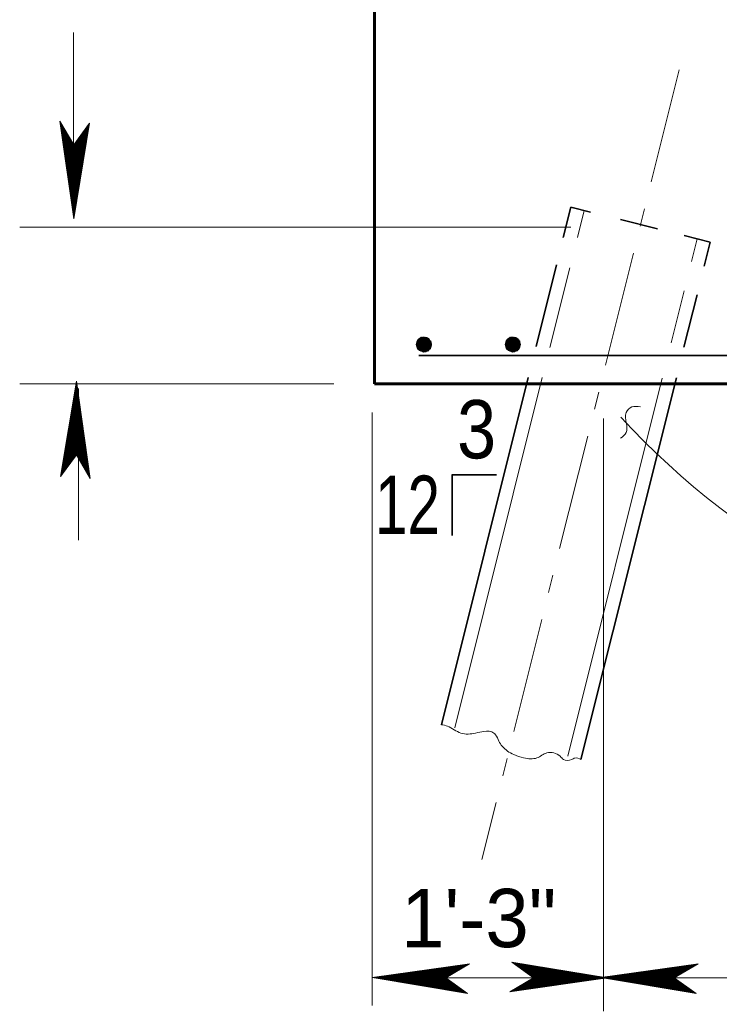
# Model space of a CAD drawing. Extents: x 144 to 252, y 360 to 425.
# Drawn here: x 186.82 to 190.75, y 366.21 to 371.79 of the extents above; entities that cross this region are included whole.
import ezdxf
from ezdxf.enums import TextEntityAlignment as Align

# ---------------------------------------------------------------- set-up
doc = ezdxf.new("R2010")
doc.units = 0
doc.header["$LTSCALE"] = 0.13
doc.linetypes.add('DOT_DASHED', pattern=[7.7, 5, -1.2, 0.3, -1.2])
for name, color, linetype, lineweight in [('1', 7, 'Continuous', 40), ('16', 7, 'Continuous', 13), ('3', 7, 'Continuous', 13), ('4', 7, 'Continuous', 35), ('5', 7, 'Continuous', 35)]:
    doc.layers.add(name, color=color, linetype=linetype, lineweight=lineweight)

msp = doc.modelspace()

# ---------------------------------------------------------------- linework, layer by layer
at = {"layer": '1'}
for p, q in [((189.0613, 369.9882), (189.0588, 369.9432)), ((189.0638, 369.9882), (189.0613, 369.9432)), ((189.0613, 369.9882), (189.1213, 369.9782)), ((189.0613, 369.9857), (189.1213, 369.9757)), ((189.0613, 369.9832), (189.1213, 369.9707)), ((189.0638, 369.9932), (189.1213, 369.9832)), ((189.0663, 369.9882), (189.0638, 369.9432)), ((189.0688, 369.9882), (189.0663, 369.9432)), ((189.0713, 369.9882), (189.0688, 369.9432)), ((189.0763, 369.9882), (189.0738, 369.9432)), ((189.0788, 369.9882), (189.0763, 369.9432)), ((189.0813, 369.9882), (189.0788, 369.9432)), ((189.0838, 369.9882), (189.0813, 369.9432)), ((189.0863, 369.9882), (189.0838, 369.9432)), ((189.0888, 369.9882), (189.0863, 369.9432)), ((189.0913, 369.9882), (189.0888, 369.9432)), ((189.0963, 369.9857), (189.0913, 369.9407)), ((189.1013, 369.9857), (189.0963, 369.9407)), ((189.1038, 369.9857), (189.1013, 369.9407)), ((189.1038, 369.9857), (189.1013, 369.9407)), ((189.1063, 369.9857), (189.1038, 369.9407)), ((189.1088, 369.9857), (189.1063, 369.9407)), ((189.1113, 369.9857), (189.1088, 369.9407)), ((189.1138, 369.9857), (189.1113, 369.9407)), ((189.1163, 369.9857), (189.1138, 369.9407)), ((189.1188, 369.9857), (189.1163, 369.9407)), ((189.1238, 369.9857), (189.1213, 369.9407)), ((189.5613, 369.9882), (189.5588, 369.9432)), ((189.5638, 369.9882), (189.5613, 369.9432)), ((189.5613, 369.9882), (189.6213, 369.9782)), ((189.5613, 369.9857), (189.6213, 369.9757)), ((189.5613, 369.9832), (189.6213, 369.9707)), ((189.5638, 369.9932), (189.6213, 369.9832)), ((189.5663, 369.9882), (189.5638, 369.9432)), ((189.5688, 369.9882), (189.5663, 369.9432)), ((189.5713, 369.9882), (189.5688, 369.9432)), ((189.5763, 369.9882), (189.5738, 369.9432)), ((189.5788, 369.9882), (189.5763, 369.9432)), ((189.5813, 369.9882), (189.5788, 369.9432)), ((189.5838, 369.9882), (189.5813, 369.9432)), ((189.5863, 369.9882), (189.5838, 369.9432)), ((189.5888, 369.9882), (189.5863, 369.9432)), ((189.5913, 369.9882), (189.5888, 369.9432)), ((189.5963, 369.9857), (189.5913, 369.9407)), ((189.6013, 369.9857), (189.5963, 369.9407)), ((189.6038, 369.9857), (189.6013, 369.9407)), ((189.6038, 369.9857), (189.6013, 369.9407)), ((189.6063, 369.9857), (189.6038, 369.9407)), ((189.6088, 369.9857), (189.6063, 369.9407)), ((189.6113, 369.9857), (189.6088, 369.9407)), ((189.6138, 369.9857), (189.6113, 369.9407)), ((189.6163, 369.9857), (189.6138, 369.9407)), ((189.6188, 369.9857), (189.6163, 369.9407)), ((189.6238, 369.9857), (189.6213, 369.9407)), ((189.0538, 369.9457), (189.1138, 369.9357)), ((189.0563, 369.9607), (189.1163, 369.9482)), ((189.0563, 369.9532), (189.1163, 369.9432)), ((189.0563, 369.9507), (189.1138, 369.9407)), ((189.0563, 369.9482), (189.1138, 369.9382)), ((189.0588, 369.9732), (189.1188, 369.9632)), ((189.0588, 369.9707), (189.1188, 369.9582)), ((189.0588, 369.9682), (189.1163, 369.9557)), ((189.0588, 369.9657), (189.1163, 369.9532)), ((189.0613, 369.9807), (189.1213, 369.9682)), ((189.0613, 369.9757), (189.1188, 369.9657)), ((189.5538, 369.9457), (189.6138, 369.9357)), ((189.5563, 369.9607), (189.6163, 369.9482)), ((189.5563, 369.9532), (189.6163, 369.9432)), ((189.5563, 369.9507), (189.6138, 369.9407)), ((189.5563, 369.9482), (189.6138, 369.9382)), ((189.5588, 369.9732), (189.6188, 369.9632)), ((189.5588, 369.9707), (189.6188, 369.9582)), ((189.5588, 369.9682), (189.6163, 369.9557)), ((189.5588, 369.9657), (189.6163, 369.9532)), ((189.5613, 369.9807), (189.6213, 369.9682)), ((189.5613, 369.9757), (189.6188, 369.9657))]:
    msp.add_line(p, q, dxfattribs=at)
at = {"layer": '1', "lineweight": 60}
msp.add_lwpolyline([(188.8108, 369.7427), (198.8108, 369.7427), (198.8108, 372.7427), (194.0608, 372.7427), (194.0608, 372.9927), (193.5608, 372.9927), (193.5608, 372.7427), (188.8108, 372.7427)], close=True, dxfattribs=at)
at = {"layer": '1'}
for points in [[(189.0488, 369.9632), (189.1263, 369.9732), (189.0563, 369.9882), (189.1263, 369.9557), (189.0538, 369.9432), (189.1138, 369.9332), (189.1138, 369.9957), (189.0863, 369.9257), (189.0938, 370.0032), (189.0638, 369.9332), (189.0738, 370.0032), (189.0988, 369.9257), (189.0513, 369.9782), (189.1238, 369.9832), (189.0738, 369.9282), (189.1063, 370.0007), (189.0563, 369.9882), (189.0538, 369.9432), (189.0863, 369.9257), (189.1138, 369.9332), (189.1263, 369.9557), (189.1238, 369.9832), (189.1063, 370.0007), (189.0863, 369.9682), (189.1213, 369.9407), (189.0638, 369.9332), (189.0863, 369.9682), (189.0538, 369.9832), (189.0838, 370.0032), (189.0863, 369.9707), (189.1113, 369.9332), (189.0513, 369.9707), (189.0913, 369.9807), (189.1138, 369.9957)], [(189.5488, 369.9632), (189.6263, 369.9732), (189.5563, 369.9882), (189.6263, 369.9557), (189.5538, 369.9432), (189.6138, 369.9332), (189.6138, 369.9957), (189.5863, 369.9257), (189.5938, 370.0032), (189.5638, 369.9332), (189.5738, 370.0032), (189.5988, 369.9257), (189.5513, 369.9782), (189.6238, 369.9832), (189.5738, 369.9282), (189.6063, 370.0007), (189.5563, 369.9882), (189.5538, 369.9432), (189.5863, 369.9257), (189.6138, 369.9332), (189.6263, 369.9557), (189.6238, 369.9832), (189.6063, 370.0007), (189.5863, 369.9682), (189.6213, 369.9407), (189.5638, 369.9332), (189.5863, 369.9682), (189.5538, 369.9832), (189.5838, 370.0032), (189.5863, 369.9707), (189.6113, 369.9332), (189.5513, 369.9707), (189.5913, 369.9807), (189.6138, 369.9957)]]:
    msp.add_lwpolyline(points, dxfattribs=at)
for centre in [(189.0888, 369.9647), (189.5888, 369.9647)]:
    msp.add_circle(centre, 0.0396, dxfattribs=at)
at = {"layer": '16', "lineweight": 35}
for p, q in [((189.2477, 369.2342), (189.2477, 368.8907)), ((189.4977, 369.2317), (189.2477, 369.2317))]:
    msp.add_line(p, q, dxfattribs=at)
at = {"layer": '16'}
msp.add_arc((193.5269, 372.63), 4.5326, 222.6931, 260.7963, dxfattribs=at)
msp.add_spline([(190.1943, 369.4367), (190.2264, 369.4688), (190.2264, 369.5812), (190.2585, 369.6132), (190.3067, 369.6132)], degree=3, dxfattribs=at)
at = {"layer": '3'}
for p, q in [((187.1185, 371.7183), (187.1185, 370.8653)), ((187.0418, 371.2205), (187.1196, 370.6717)), ((187.1197, 371.0869), (187.0418, 371.2205)), ((187.0453, 371.2145), (187.1202, 370.6862)), ((187.0473, 371.211), (187.1202, 370.697)), ((187.1196, 370.6717), (187.2088, 371.2094)), ((187.2088, 371.2094), (187.1197, 371.0869)), ((187.05, 371.2064), (187.1202, 370.7114)), ((187.0524, 371.2023), (187.1202, 370.7242)), ((187.0524, 371.2023), (187.1202, 370.7242)), ((187.0546, 371.1987), (187.1202, 370.7355)), ((187.0572, 371.1941), (187.1202, 370.7499)), ((187.0597, 371.19), (187.1202, 370.7627)), ((187.0622, 371.1856), (187.1202, 370.7764)), ((187.0648, 371.1812), (187.1202, 370.7903)), ((187.0673, 371.1769), (187.1202, 370.8035)), ((187.0699, 371.1724), (187.1202, 370.8174)), ((187.0722, 371.1684), (187.1202, 370.83)), ((187.0744, 371.1647), (187.1202, 370.8414)), ((187.0772, 371.1597), (187.1202, 370.8571)), ((187.0799, 371.1552), (187.1202, 370.8709)), ((187.1202, 370.6862), (187.2065, 371.2062)), ((187.1202, 370.697), (187.2042, 371.2029)), ((187.1202, 370.7114), (187.201, 371.1987)), ((187.1202, 370.7242), (187.1983, 371.1949)), ((187.1202, 370.7355), (187.1959, 371.1916)), ((187.1202, 370.7499), (187.1927, 371.1873)), ((187.1202, 370.7627), (187.19, 371.1836)), ((187.1202, 370.7764), (187.1871, 371.1795)), ((187.1202, 370.7903), (187.1841, 371.1754)), ((187.1202, 370.8035), (187.1813, 371.1715)), ((187.1202, 370.8174), (187.1782, 371.1674)), ((187.1202, 370.83), (187.1756, 371.1637)), ((187.1202, 370.8414), (187.1731, 371.1602)), ((187.1202, 370.8571), (187.1697, 371.1557)), ((187.0822, 371.1513), (187.1192, 370.8905)), ((187.0841, 371.1481), (187.1207, 370.8889)), ((187.0867, 371.1437), (187.1207, 370.9028)), ((187.0892, 371.1394), (187.1207, 370.916)), ((187.09, 371.1379), (187.1202, 370.9251)), ((187.0923, 371.134), (187.1202, 370.9371)), ((187.0949, 371.1296), (187.1202, 370.9509)), ((187.0977, 371.1246), (187.1202, 370.9666)), ((187.1002, 371.1205), (187.1202, 370.9792)), ((187.1027, 371.1162), (187.1202, 370.9924)), ((187.1049, 371.1124), (187.1202, 371.0044)), ((187.1076, 371.1078), (187.1202, 371.0189)), ((187.1102, 371.1033), (187.1202, 371.0327)), ((187.1125, 371.0992), (187.1202, 371.0454)), ((187.1202, 370.8709), (187.1668, 371.1516)), ((187.1202, 370.9251), (187.1551, 371.1356)), ((187.1202, 370.9371), (187.1525, 371.132)), ((187.1202, 370.9509), (187.1495, 371.1279)), ((187.1202, 370.9666), (187.1462, 371.1232)), ((187.1202, 370.9792), (187.1435, 371.1196)), ((187.1202, 370.9924), (187.1407, 371.1157)), ((187.1202, 371.0044), (187.138, 371.1121)), ((187.1202, 371.0189), (187.135, 371.1078)), ((187.1202, 371.0327), (187.132, 371.1037)), ((187.1202, 371.0454), (187.1292, 371.1)), ((187.1202, 371.0587), (187.1264, 371.0961)), ((187.1207, 370.8889), (187.1637, 371.1473)), ((187.1207, 370.9028), (187.1607, 371.1432)), ((187.1207, 370.916), (187.1578, 371.1393)), ((187.1156, 371.094), (187.1192, 371.0689)), ((187.1172, 371.0913), (187.1202, 371.0701)), ((187.1196, 371.0872), (187.1196, 370.6717)), ((187.1202, 371.0701), (187.124, 371.0927)), ((187.1202, 371.0802), (187.1217, 371.0897)), ((189.9157, 370.6248), (186.8167, 370.6248)), ((187.1353, 369.7589), (187.0461, 369.2212)), ((187.1353, 369.3435), (187.1353, 369.7589)), ((187.2131, 369.2102), (187.1353, 369.7589)), ((188.5817, 369.7427), (186.8167, 369.7427)), ((187.1347, 369.7445), (187.0484, 369.2245)), ((187.1347, 369.7337), (187.0507, 369.2278)), ((187.1347, 369.7192), (187.0539, 369.232)), ((187.1347, 369.7065), (187.0566, 369.2357)), ((187.2096, 369.2162), (187.1347, 369.7445)), ((187.2076, 369.2197), (187.1347, 369.7337)), ((187.2049, 369.2242), (187.1347, 369.7192)), ((187.2025, 369.2283), (187.1347, 369.7065)), ((187.2025, 369.2283), (187.1347, 369.7065)), ((187.1458, 369.7178), (187.1458, 368.8648)), ((187.1347, 369.6952), (187.059, 369.2391)), ((187.1347, 369.6807), (187.0622, 369.2433)), ((187.1347, 369.668), (187.0649, 369.2471)), ((187.1347, 369.6542), (187.0678, 369.2512)), ((187.2003, 369.232), (187.1347, 369.6952)), ((187.1977, 369.2366), (187.1347, 369.6807)), ((187.1952, 369.2407), (187.1347, 369.668)), ((187.1927, 369.2451), (187.1347, 369.6542)), ((187.1347, 369.6404), (187.0708, 369.2552)), ((187.1347, 369.6272), (187.0737, 369.2592)), ((187.1347, 369.6132), (187.0767, 369.2632)), ((187.1347, 369.6007), (187.0793, 369.267)), ((187.1902, 369.2495), (187.1347, 369.6404)), ((187.1877, 369.2537), (187.1347, 369.6272)), ((187.185, 369.2582), (187.1347, 369.6132)), ((187.1827, 369.2622), (187.1347, 369.6007)), ((187.1347, 369.5892), (187.0818, 369.2704)), ((187.1347, 369.5736), (187.0852, 369.275)), ((187.1347, 369.5598), (187.0882, 369.2791)), ((187.1342, 369.5417), (187.0913, 369.2833)), ((187.1708, 369.2826), (187.1342, 369.5417)), ((187.1805, 369.266), (187.1347, 369.5892)), ((187.1777, 369.271), (187.1347, 369.5736)), ((187.175, 369.2754), (187.1347, 369.5598)), ((187.1728, 369.2794), (187.1358, 369.5402)), ((188.7974, 366.2471), (188.7974, 369.5811)), ((190.098, 366.215), (190.098, 369.549)), ((187.1342, 369.5278), (187.0942, 369.2875)), ((187.1342, 369.5147), (187.0971, 369.2913)), ((187.1347, 369.5056), (187.0998, 369.2951)), ((187.1347, 369.4936), (187.1024, 369.2987)), ((187.1347, 369.4797), (187.1054, 369.3028)), ((187.1683, 369.287), (187.1342, 369.5278)), ((187.1658, 369.2912), (187.1342, 369.5147)), ((187.1649, 369.2928), (187.1347, 369.5056)), ((187.1627, 369.2967), (187.1347, 369.4936)), ((187.16, 369.3011), (187.1347, 369.4797)), ((187.1347, 369.4641), (187.1087, 369.3074)), ((187.1347, 369.4515), (187.1114, 369.3111)), ((187.1347, 369.4382), (187.1142, 369.315)), ((187.1347, 369.4262), (187.1169, 369.3186)), ((187.1572, 369.3061), (187.1347, 369.4641)), ((187.1548, 369.3102), (187.1347, 369.4515)), ((187.1522, 369.3144), (187.1347, 369.4382)), ((187.15, 369.3182), (187.1347, 369.4262)), ((187.1347, 369.4117), (187.1199, 369.3228)), ((187.1347, 369.3979), (187.1229, 369.327)), ((187.1347, 369.3852), (187.1257, 369.3307)), ((187.1347, 369.372), (187.1285, 369.3346)), ((187.1473, 369.3229), (187.1347, 369.4117)), ((187.1447, 369.3273), (187.1347, 369.3979)), ((187.1424, 369.3314), (187.1347, 369.3852)), ((187.0461, 369.2212), (187.1352, 369.3438)), ((187.1347, 369.3606), (187.1309, 369.338)), ((187.1347, 369.3504), (187.1332, 369.341)), ((187.1377, 369.3393), (187.1347, 369.3606)), ((187.1352, 369.3438), (187.2131, 369.2102)), ((187.1393, 369.3367), (187.1358, 369.3617)), ((189.3457, 366.4812), (188.797, 366.4035)), ((189.3397, 366.4778), (188.8114, 366.4028)), ((189.3363, 366.4758), (188.8222, 366.4028)), ((189.3317, 366.4731), (188.8367, 366.4028)), ((189.3276, 366.4707), (188.8494, 366.4028)), ((189.3276, 366.4707), (188.8494, 366.4028)), ((189.3239, 366.4685), (188.8607, 366.4028)), ((189.2122, 366.4033), (189.3457, 366.4812)), ((190.1208, 366.4021), (189.5832, 366.4913)), ((189.5832, 366.4913), (189.7057, 366.4022)), ((190.1064, 366.4027), (189.5864, 366.489)), ((190.0956, 366.4027), (189.5897, 366.4867)), ((190.0812, 366.4027), (189.5939, 366.4835)), ((190.0684, 366.4027), (189.5977, 366.4808)), ((190.0571, 366.4027), (189.601, 366.4784)), ((190.0427, 366.4027), (189.6052, 366.4752)), ((190.0299, 366.4027), (189.609, 366.4725)), ((190.0162, 366.4027), (189.6131, 366.4696)), ((190.6302, 366.4812), (190.0815, 366.4035)), ((190.6242, 366.4778), (190.0959, 366.4028)), ((190.6207, 366.4758), (190.1068, 366.4028)), ((190.6162, 366.4731), (190.1212, 366.4028)), ((190.6121, 366.4707), (190.1339, 366.4028)), ((190.6121, 366.4707), (190.1339, 366.4028)), ((190.6084, 366.4685), (190.1453, 366.4028)), ((190.4967, 366.4033), (190.6302, 366.4812)), ((189.3193, 366.4658), (188.8752, 366.4028)), ((189.3152, 366.4634), (188.8879, 366.4028)), ((189.3108, 366.4609), (188.9017, 366.4028)), ((189.3064, 366.4583), (188.9155, 366.4028)), ((189.3022, 366.4558), (188.9287, 366.4028)), ((189.2977, 366.4532), (188.9427, 366.4028)), ((189.2937, 366.4509), (188.9553, 366.4028)), ((189.2899, 366.4487), (188.9667, 366.4028)), ((189.2849, 366.4458), (188.9823, 366.4028)), ((189.2805, 366.4432), (188.9962, 366.4028)), ((189.2733, 366.439), (189.0142, 366.4023)), ((189.2765, 366.4409), (189.0157, 366.4039)), ((189.2689, 366.4364), (189.0281, 366.4023)), ((189.2647, 366.4339), (189.0412, 366.4023)), ((189.2632, 366.4331), (189.0503, 366.4028)), ((189.2592, 366.4308), (189.0623, 366.4028)), ((189.2548, 366.4282), (189.0762, 366.4028)), ((189.2498, 366.4253), (189.0918, 366.4028)), ((189.2457, 366.4229), (189.1044, 366.4028)), ((189.2415, 366.4204), (189.1177, 366.4028)), ((189.2377, 366.4182), (189.1297, 366.4028)), ((189.233, 366.4155), (189.1442, 366.4028)), ((189.2286, 366.4129), (189.158, 366.4028)), ((190.0023, 366.4027), (189.6172, 366.4666)), ((189.9891, 366.4027), (189.6211, 366.4638)), ((189.9752, 366.4027), (189.6252, 366.4607)), ((189.9626, 366.4027), (189.6289, 366.4581)), ((189.9512, 366.4027), (189.6323, 366.4556)), ((189.9355, 366.4027), (189.6369, 366.4522)), ((189.9217, 366.4027), (189.641, 366.4493)), ((189.9037, 366.4033), (189.6453, 366.4462)), ((189.8897, 366.4033), (189.6494, 366.4432)), ((189.8766, 366.4033), (189.6532, 366.4403)), ((189.8675, 366.4027), (189.657, 366.4376)), ((189.8555, 366.4027), (189.6606, 366.435)), ((189.8417, 366.4027), (189.6647, 366.432)), ((189.826, 366.4027), (189.6693, 366.4287)), ((189.8134, 366.4027), (189.673, 366.426)), ((189.8002, 366.4027), (189.6769, 366.4232)), ((189.7882, 366.4027), (189.6805, 366.4205)), ((189.7737, 366.4027), (189.6847, 366.4175)), ((189.7598, 366.4027), (189.6889, 366.4145)), ((190.6038, 366.4658), (190.1597, 366.4028)), ((190.5998, 366.4634), (190.1724, 366.4028)), ((190.5953, 366.4609), (190.1862, 366.4028)), ((190.5909, 366.4583), (190.2, 366.4028)), ((190.5867, 366.4558), (190.2132, 366.4028)), ((190.5822, 366.4532), (190.2272, 366.4028)), ((190.5782, 366.4509), (190.2397, 366.4028)), ((190.5744, 366.4487), (190.2512, 366.4028)), ((190.5694, 366.4458), (190.2668, 366.4028)), ((190.565, 366.4432), (190.2807, 366.4028)), ((190.5578, 366.439), (190.2987, 366.4023)), ((190.561, 366.4409), (190.3003, 366.4039)), ((190.5534, 366.4364), (190.3126, 366.4023)), ((190.5492, 366.4339), (190.3257, 366.4023)), ((190.5477, 366.4331), (190.3348, 366.4028)), ((190.5437, 366.4308), (190.3468, 366.4028)), ((190.5393, 366.4282), (190.3607, 366.4028)), ((190.5343, 366.4253), (190.3763, 366.4028)), ((190.5302, 366.4229), (190.3889, 366.4028)), ((190.526, 366.4204), (190.4022, 366.4028)), ((190.5222, 366.4182), (190.4142, 366.4028)), ((190.5175, 366.4155), (190.4287, 366.4028)), ((190.5131, 366.4129), (190.4425, 366.4028)), ((188.797, 366.4035), (189.3347, 366.3143)), ((189.2124, 366.4035), (188.797, 366.4035)), ((188.8114, 366.4028), (189.3314, 366.3166)), ((194.8025, 366.402), (188.8198, 366.402)), ((188.8222, 366.4028), (189.3282, 366.3189)), ((188.8367, 366.4028), (189.3239, 366.3221)), ((188.8494, 366.4028), (189.3202, 366.3247)), ((188.8607, 366.4028), (189.3168, 366.3272)), ((188.8752, 366.4028), (189.3126, 366.3303)), ((188.8879, 366.4028), (189.3088, 366.3331)), ((188.9017, 366.4028), (189.3047, 366.336)), ((188.9155, 366.4028), (189.3007, 366.339)), ((188.9287, 366.4028), (189.2968, 366.3418)), ((188.9427, 366.4028), (189.2927, 366.3448)), ((188.9553, 366.4028), (189.2889, 366.3475)), ((188.9667, 366.4028), (189.2855, 366.35)), ((188.9823, 366.4028), (189.2809, 366.3533)), ((188.9962, 366.4028), (189.2768, 366.3563)), ((189.0142, 366.4023), (189.2726, 366.3594)), ((189.0281, 366.4023), (189.2684, 366.3624)), ((189.0412, 366.4023), (189.2646, 366.3653)), ((189.0503, 366.4028), (189.2608, 366.368)), ((189.0623, 366.4028), (189.2572, 366.3706)), ((189.0762, 366.4028), (189.2532, 366.3736)), ((189.0918, 366.4028), (189.2485, 366.3768)), ((189.1044, 366.4028), (189.2448, 366.3796)), ((189.1177, 366.4028), (189.2409, 366.3824)), ((189.1297, 366.4028), (189.2373, 366.3851)), ((189.1442, 366.4028), (189.2331, 366.3881)), ((189.158, 366.4028), (189.2289, 366.3911)), ((189.2245, 366.4106), (189.1707, 366.4028)), ((189.1707, 366.4028), (189.2252, 366.3938)), ((189.1839, 366.4028), (189.2213, 366.3967)), ((189.2192, 366.4075), (189.1942, 366.4039)), ((189.2166, 366.4059), (189.1953, 366.4028)), ((189.1953, 366.4028), (189.2179, 366.3991)), ((189.2055, 366.4028), (189.2149, 366.4013)), ((189.3347, 366.3143), (189.2122, 366.4033)), ((189.7057, 366.4022), (189.5721, 366.3243)), ((189.5721, 366.3243), (190.1208, 366.4021)), ((189.5781, 366.3278), (190.1064, 366.4027)), ((189.5816, 366.3298), (190.0956, 366.4027)), ((189.5862, 366.3325), (190.0812, 366.4027)), ((189.5902, 366.3349), (190.0684, 366.4027)), ((189.5902, 366.3349), (190.0684, 366.4027)), ((189.5939, 366.3371), (190.0571, 366.4027)), ((189.5985, 366.3397), (190.0427, 366.4027)), ((189.6026, 366.3422), (190.0299, 366.4027)), ((189.607, 366.3447), (190.0162, 366.4027)), ((189.6114, 366.3472), (190.0023, 366.4027)), ((189.6157, 366.3497), (189.9891, 366.4027)), ((189.6202, 366.3524), (189.9752, 366.4027)), ((189.6242, 366.3547), (189.9626, 366.4027)), ((189.6279, 366.3569), (189.9512, 366.4027)), ((189.6329, 366.3597), (189.9355, 366.4027)), ((189.6373, 366.3624), (189.9217, 366.4027)), ((189.6413, 366.3647), (189.9021, 366.4017)), ((189.6445, 366.3666), (189.9037, 366.4033)), ((189.6489, 366.3692), (189.8897, 366.4033)), ((189.6532, 366.3717), (189.8766, 366.4033)), ((189.6547, 366.3725), (189.8675, 366.4027)), ((189.6586, 366.3748), (189.8555, 366.4027)), ((189.663, 366.3774), (189.8417, 366.4027)), ((189.668, 366.3802), (189.826, 366.4027)), ((189.6721, 366.3827), (189.8134, 366.4027)), ((189.6763, 366.3852), (189.8002, 366.4027)), ((189.6802, 366.3874), (189.7882, 366.4027)), ((189.6848, 366.3901), (189.7737, 366.4027)), ((189.6892, 366.3927), (189.7598, 366.4027)), ((189.7472, 366.4027), (189.6926, 366.4117)), ((189.6933, 366.395), (189.7472, 366.4027)), ((189.7339, 366.4027), (189.6965, 366.4089)), ((189.6986, 366.3981), (189.7237, 366.4017)), ((189.7225, 366.4027), (189.6999, 366.4065)), ((189.7012, 366.3997), (189.7225, 366.4027)), ((189.7123, 366.4027), (189.7029, 366.4042)), ((189.7054, 366.4021), (190.1208, 366.4021)), ((190.0815, 366.4035), (190.6192, 366.3143)), ((190.4969, 366.4035), (190.0815, 366.4035)), ((190.0959, 366.4028), (190.6159, 366.3166)), ((190.1068, 366.4028), (190.6127, 366.3189)), ((190.1212, 366.4028), (190.6084, 366.3221)), ((190.1339, 366.4028), (190.6047, 366.3247)), ((190.1453, 366.4028), (190.6013, 366.3272)), ((190.1597, 366.4028), (190.5971, 366.3303)), ((190.1724, 366.4028), (190.5933, 366.3331)), ((190.1862, 366.4028), (190.5892, 366.336)), ((190.2, 366.4028), (190.5852, 366.339)), ((190.2132, 366.4028), (190.5812, 366.3418)), ((190.2272, 366.4028), (190.5772, 366.3448)), ((190.2397, 366.4028), (190.5734, 366.3475)), ((190.2512, 366.4028), (190.57, 366.35)), ((190.2668, 366.4028), (190.5654, 366.3533)), ((190.2807, 366.4028), (190.5613, 366.3563)), ((190.2987, 366.4023), (190.5571, 366.3594)), ((190.3126, 366.4023), (190.5529, 366.3624)), ((190.3257, 366.4023), (190.5491, 366.3653)), ((190.3348, 366.4028), (190.5453, 366.368)), ((190.3468, 366.4028), (190.5418, 366.3706)), ((190.3607, 366.4028), (190.5377, 366.3736)), ((190.3763, 366.4028), (190.533, 366.3768)), ((190.3889, 366.4028), (190.5293, 366.3796)), ((190.4022, 366.4028), (190.5254, 366.3824)), ((190.4142, 366.4028), (190.5218, 366.3851)), ((190.4287, 366.4028), (190.5176, 366.3881)), ((190.4425, 366.4028), (190.5134, 366.3911)), ((190.509, 366.4106), (190.4552, 366.4028)), ((190.4552, 366.4028), (190.5097, 366.3938)), ((190.4684, 366.4028), (190.5058, 366.3967)), ((190.5037, 366.4075), (190.4787, 366.4039)), ((190.5011, 366.4059), (190.4798, 366.4028)), ((190.4798, 366.4028), (190.5024, 366.3991)), ((190.49, 366.4028), (190.4994, 366.4013)), ((190.6192, 366.3143), (190.4967, 366.4033))]:
    msp.add_line(p, q, dxfattribs=at)
at = {"layer": '4'}
msp.add_line((189.0608, 369.9021), (198.6711, 369.9021), dxfattribs=at)
at = {"layer": '5', "linetype": 'DOT_DASHED', "lineweight": 13}
msp.add_line((190.5247, 371.5091), (189.4145, 367.0677), dxfattribs=at)
at = {"layer": '5'}
for p, q in [((189.915, 370.7367), (189.8722, 370.5656)), ((189.915, 370.7367), (190.0247, 370.7092)), ((190.1937, 370.667), (190.4027, 370.6148)), ((190.5528, 370.5772), (190.6992, 370.5407)), ((190.6992, 370.5407), (190.6651, 370.4044)), ((189.8339, 370.4124), (189.7193, 369.9539)), ((190.6248, 370.2432), (190.5512, 369.9488)), ((189.6756, 369.7788), (189.1875, 367.8262)), ((190.5083, 369.7767), (189.9717, 367.6302))]:
    msp.add_line(p, q, dxfattribs=at)
at = {"layer": '5', "lineweight": 13}
for p, q in [((189.9893, 370.7181), (189.9515, 370.5668)), ((190.6248, 370.5592), (190.5927, 370.4309)), ((189.9087, 370.3958), (189.7968, 369.9482)), ((190.5515, 370.2658), (190.4784, 369.9733)), ((189.7546, 369.7791), (189.2618, 367.8076)), ((190.4289, 369.7754), (189.8973, 367.6488))]:
    msp.add_line(p, q, dxfattribs=at)
msp.add_spline([(189.1875, 367.8262), (189.2214, 367.8177), (189.296, 367.7791), (189.3798, 367.7791), (189.4263, 367.7884), (189.4822, 367.7791), (189.4915, 367.7698), (189.5101, 367.7326), (189.5288, 367.7047), (189.5938, 367.6581), (189.6497, 367.6395), (189.7242, 367.6395), (189.78, 367.6674), (189.8545, 367.6488), (189.8731, 367.6302), (189.9197, 367.6302), (189.9377, 367.6387), (189.9717, 367.6302)], degree=3, dxfattribs=at)

# ---------------------------------------------------------------- texts
at = {"layer": '16', "width": 0.9}
msp.add_text('3', height=0.3281, dxfattribs=at).set_placement((189.385, 369.3239), align=Align.CENTER)
at = {"layer": '16', "width": 0.75}
msp.add_text('12', height=0.3281, dxfattribs=at).set_placement((189.1797, 368.8992), align=Align.RIGHT)
at = {"layer": '16'}
msp.add_text('1\'-3"', height=0.3281, dxfattribs=at).set_placement((189.3972, 366.5749), align=Align.CENTER)

doc.saveas('drawing.dxf')
